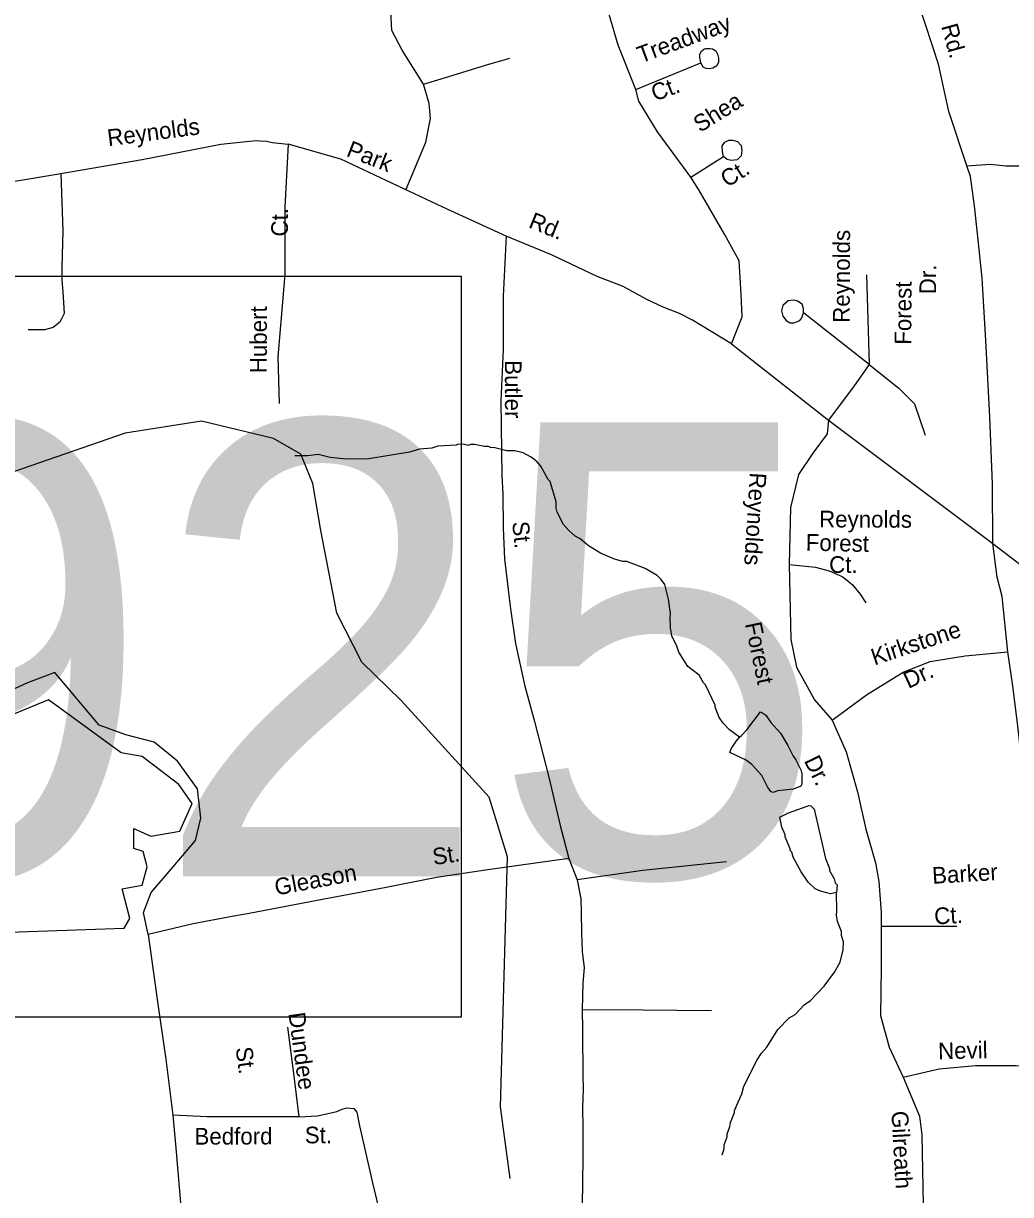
# Model space of a CAD drawing. Extents: x 1551653 to 1702041, y 811336 to 920032.
# Drawn here: x 1644240 to 1648127, y 848895 to 853507 of the extents above; entities that cross this region are included whole.
import ezdxf

# ---------------------------------------------------------------- set-up
doc = ezdxf.new("R2010")
doc.units = 0
for name, color, linetype in [('Old_Level_10', 7, 'Continuous'), ('Old_Level_3', 7, 'Continuous'), ('Old_Level_35', 7, 'Continuous'), ('Old_Level_59', 7, 'Continuous'), ('Old_Level_62', 7, 'Continuous')]:
    doc.layers.add(name, color=color, linetype=linetype)

msp = doc.modelspace()

# ---------------------------------------------------------------- linework, layer by layer
at = {"layer": 'Old_Level_10'}
msp.add_line((1647559.493, 851264.782), (1647559.493, 851264.782), dxfattribs=at)
at = {"layer": 'Old_Level_3'}
msp.add_lwpolyline([(1645963.083, 849593.636), (1639126.566, 849593.636), (1639126.566, 852376.568), (1639126.566, 852512.237), (1640074.544, 852512.237), (1644820.452, 852512.237), (1645963.083, 852512.237), (1645963.083, 851252.097), (1645963.083, 849593.636)], dxfattribs=at)
at = {"layer": 'Old_Level_35'}
for p, q in [((1646651.446, 853247.256), (1646906.931, 853351.156)), ((1646868.585, 852901.91), (1646997.043, 852983.126)), ((1647559.963, 852516.93), (1647569.78, 852163.306)), ((1647569.78, 852163.306), (1647312.115, 852367.131)), ((1647028.281, 852244.877), (1647410.273, 851944.748)), ((1647410.273, 851944.748), (1648057.754, 851459.393)), ((1646387.426, 850217.828), (1646420.819, 850134.789)), ((1647617.63, 849951.59), (1647915.809, 849951.59))]:
    msp.add_line(p, q, dxfattribs=at)
for points in [[(1647954.758, 852946.472), (1647883.412, 853160.665), (1647843.086, 853346.918), (1647765.621, 853582.14), (1647701.067, 853795.681), (1647661.966, 853929.746), (1647624.95, 854102.38), (1647570.19, 854292.793), (1647503.628, 854523.068), (1647409.661, 854687.519)], [(1645815.383, 853267.142), (1645731.065, 853401.533), (1645690.467, 853479.667), (1645687.344, 853554.677), (1645690.467, 853673.442), (1645709.205, 853814.084), (1645709.205, 853970.353), (1645699.836, 854095.368), (1645681.099, 854223.509)], [(1646651.446, 853247.256), (1646581.651, 853421.87), (1646546.753, 853542.159), (1646523.488, 853646.927)], [(1646906.931, 853351.156), (1646903.177, 853373.242), (1646903.42, 853385.243), (1646909.667, 853397.123), (1646919.631, 853404.925), (1646927.711, 853408.764), (1646943.719, 853408.639), (1646953.679, 853406.434), (1646966.33, 853398.774), (1646973.472, 853386.024), (1646977.15, 853369.938), (1646976.825, 853353.938), (1646970.74, 853340.053), (1646954.535, 853330.378), (1646940.494, 853328.662), (1646928.489, 853328.905), (1646916.996, 853334.341), (1646906.931, 853351.156)], [(1645815.383, 853267.142), (1645915.317, 853298.395), (1646058.971, 853342.15), (1646155.781, 853370.279)], [(1645746.679, 852854.591), (1645824.753, 853038.988), (1645843.489, 853132.75), (1645837.244, 853192.132), (1645815.383, 853267.142)], [(1646868.585, 852901.91), (1646736.75, 853080.403), (1646663.078, 853200.692), (1646651.446, 853247.256)], [(1642094.525, 853171.906), (1642380.577, 853090.738), (1642747.748, 852988.209), (1643093.572, 852881.409), (1643247.272, 852834.417), (1643328.391, 852813.056), (1643392.432, 852808.785), (1643456.474, 852804.513), (1643490.629, 852800.24), (1643537.594, 852800.24), (1643580.288, 852808.785), (1643759.603, 852825.873), (1644045.656, 852860.049), (1644387.21, 852915.586)], [(1644387.21, 852915.586), (1644707.418, 852971.121), (1645017.836, 853031.746), (1645129.942, 853043.875), (1645157.99, 853045.506), (1645171.992, 853045.224), (1645197.954, 853042.694)], [(1645197.954, 853042.694), (1645219.879, 853038.445), (1645282.084, 853030.93)], [(1645282.084, 853030.93), (1645269.276, 852783.152), (1645269.276, 852518.287), (1645242.15, 852194.143), (1645247.012, 852009.943)], [(1646140.706, 852669.642), (1645891.263, 852783.679), (1645489.287, 852972.305), (1645282.084, 853030.93)], [(1646997.043, 852983.126), (1646992.65, 853003.227), (1646991.695, 853025.258), (1647001.98, 853039.057), (1647017.948, 853046.938), (1647033.952, 853046.613), (1647051.872, 853042.246), (1647065.753, 853026.154), (1647069.346, 853006.072), (1647066.941, 852986.108), (1647050.809, 852970.229), (1647038.768, 852968.473), (1647026.724, 852966.715), (1647010.806, 852971.042), (1646997.043, 852983.126)], [(1647954.758, 852946.472), (1648048.588, 852953.152), (1648108.489, 852946.731), (1648167.536, 852946.245), (1648225.518, 852943.866), (1648295.795, 852941.829), (1648356.605, 852953.935), (1648428.777, 852954.344), (1648511.828, 852961.325), (1648604.626, 852966.649), (1648657.36, 852969.754), (1648742.665, 852982.171)], [(1644387.21, 852915.586), (1644395.75, 852689.168), (1644391.48, 852548.191), (1644391.48, 852496.927), (1644395.75, 852449.934), (1644400.019, 852364.494), (1644382.941, 852330.318), (1644357.324, 852308.958), (1644323.169, 852300.414), (1644259.127, 852300.414)], [(1647998.194, 852666.432), (1647984.867, 852788.567), (1647969.611, 852904.538), (1647954.758, 852946.472)], [(1647028.281, 852244.877), (1647070.214, 852350.907), (1647066.337, 852440.154), (1647058.582, 852572.085), (1647000.42, 852676.852), (1646899.605, 852851.466), (1646868.585, 852901.91)], [(1646140.706, 852669.642), (1646128.865, 852433.05), (1646129.403, 852223.125), (1646119.74, 852020.492), (1646122.479, 851820.529), (1646123.716, 851726.732), (1646128.418, 851652.799), (1646129.074, 851521.075), (1646134.651, 851397.792), (1646157.476, 851201.425), (1646177.318, 851065.149), (1646212.637, 850902.544), (1646252.318, 850757.859), (1646308.706, 850538.998), (1646353.46, 850348.385), (1646387.426, 850217.828)], [(1647028.281, 852244.877), (1646874.582, 852338.862), (1646823.349, 852364.494), (1646759.307, 852390.126), (1646695.266, 852420.03), (1646601.338, 852471.295), (1646498.872, 852509.743), (1646319.556, 852595.183), (1646140.706, 852669.642)], [(1648057.754, 851459.393), (1648056.488, 851694.327), (1648046.042, 851958.28), (1648029.726, 852258.371), (1648015.313, 852504.398), (1647998.194, 852666.432)], [(1647305.521, 852347.856), (1647312.115, 852367.131), (1647312.04, 852383.142), (1647306.206, 852401.271), (1647288.241, 852413.24), (1647273.103, 852416.75), (1647251.843, 852414.382), (1647240.258, 852405.612), (1647230.252, 852395.609), (1647225.242, 852375.5), (1647229.999, 852353.591), (1647243.877, 852337.502), (1647259.881, 852327.371), (1647273.887, 852327.285), (1647287.814, 852333.207), (1647297.903, 852337.203), (1647305.521, 852347.856)], [(1647569.78, 852163.306), (1647510.884, 852079.812), (1647410.273, 851944.748)], [(1647569.78, 852163.306), (1647687.569, 852069.989), (1647748.917, 852008.596), (1647790.635, 851885.81)], [(1647410.273, 851944.748), (1647405.365, 851890.721), (1647348.924, 851814.594), (1647292.483, 851731.1), (1647260.582, 851600.947), (1647255.798, 851375.957)], [(1648057.754, 851459.393), (1648381.235, 851210.473), (1648634.003, 851025.041)], [(1648116.577, 851031.843), (1648094.493, 851250.316), (1648074.932, 851326.785), (1648057.754, 851459.393)], [(1647255.798, 851375.957), (1647358.864, 851366.134), (1647412.851, 851351.4), (1647464.384, 851329.298), (1647486.468, 851312.109), (1647504.612, 851296.232), (1647534.983, 851259.482), (1647556.699, 851225.224)], [(1647255.798, 851375.957), (1647261.739, 851080.997), (1647284.182, 850971.907), (1647354.719, 850843.565), (1647425.256, 850763.351)], [(1647425.256, 850763.351), (1647559.918, 850862.816), (1647704.199, 850952.656), (1647810.004, 850994.366), (1647947.872, 851016.826), (1648116.577, 851031.843)], [(1648234.867, 850153.048), (1648228.318, 850223.651), (1648212.895, 850301.804), (1648189.736, 850461.961), (1648172.524, 850589.979), (1648155.362, 850740.008), (1648136.363, 850898.079), (1648116.577, 851031.843)], [(1644731.682, 849919.239), (1644713.371, 850005.883), (1644742.503, 850085.023), (1644829.899, 850184.989), (1644917.295, 850289.121), (1644938.103, 850376.591), (1644925.618, 850493.219), (1644846.546, 850601.516), (1644754.988, 850676.491), (1644642.622, 850705.647), (1644538.578, 850743.135), (1644363.786, 850951.399), (1644255.582, 850909.746), (1644072.466, 850826.44), (1643885.189, 850701.482), (1643826.924, 850593.185), (1643822.763, 850443.236), (1643860.218, 850222.477), (1643930.968, 850143.336), (1644022.525, 850126.675)], [(1647425.256, 850763.351), (1647479.762, 850638.218), (1647524.649, 850481), (1647556.712, 850333.406), (1647595.186, 850201.856), (1647608.011, 850128.059), (1647617.63, 850006.135), (1647617.63, 849951.59)], [(1646387.426, 850217.828), (1646058.943, 850173.074), (1645866.456, 850144.166), (1645661.919, 850103.297), (1645369.239, 850048.012), (1645128.577, 850001.873), (1645068.927, 849990.961)], [(1647008.911, 850205.8), (1646679.204, 850171.734), (1646420.819, 850134.789)], [(1646420.819, 850134.789), (1646434.66, 850059.359), (1646435.969, 850006.929), (1646437.737, 849925.432), (1646440.737, 849852.057), (1646447.637, 849787.881), (1646442.359, 849729.192), (1646440.821, 849622.974)], [(1645068.927, 849990.961), (1644908.043, 849961.529), (1644731.682, 849919.239)], [(1644731.682, 849919.239), (1644768.761, 849644.785), (1644801.06, 849427.732), (1644828.094, 849207.181)], [(1647617.63, 849951.59), (1647617.63, 849789.767), (1647614.423, 849600.463), (1647649.692, 849475.331), (1647704.199, 849356.615)], [(1646440.821, 849622.974), (1646442.1, 849544.518), (1646440.872, 849469.748), (1646442.41, 849426.646), (1646442.41, 849361.991), (1646443.948, 849312.731), (1646442.071, 849236.58), (1646442.927, 849160.524), (1646442.398, 849048.721), (1646440.86, 848931.728), (1646437.785, 848725.45), (1646431.658, 848498.757), (1646430.121, 848397.158), (1646430.121, 848344.819), (1646446.02, 848305.108), (1646453.734, 848280.941), (1646476.498, 848249.094), (1646515.448, 848186.469), (1646593.149, 848052.337), (1646669.93, 847919.542), (1646739.14, 847805.628), (1646835.587, 847662.962)], [(1646949.9, 849618.356), (1646679.212, 849621.434), (1646440.821, 849622.974)], [(1645279.38, 849553.962), (1645303.988, 849371.566), (1645323.982, 849200.695)], [(1647704.199, 849356.615), (1647845.343, 849390.064), (1647989.624, 849402.899), (1648146.729, 849402.899), (1648297.422, 849396.482)], [(1647704.199, 849356.615), (1647768.394, 849203.969), (1647778.012, 849130.172), (1647784.425, 848783.65), (1647778.012, 848360.121), (1647772.85, 848156.833)], [(1645323.982, 849200.695), (1645397.806, 849205.312), (1645474.707, 849222.246), (1645494.701, 849231.482), (1645513.156, 849236.101), (1645541.147, 849233.973), (1645552.863, 849219.728), (1645563.911, 849165.289), (1645614.665, 848940.539), (1645725.701, 848476.16), (1645783.352, 848211.249), (1645818.17, 848019.527)], [(1645323.982, 849200.695), (1645077.903, 849201.105), (1644962.037, 849200.859), (1644828.094, 849207.181)], [(1644828.094, 849207.181), (1644841.048, 849063.69), (1644859.972, 848846.308), (1644872.383, 848748.001), (1644878.056, 848721.873), (1644881.573, 848697.988), (1644891.205, 848669.776), (1644904.513, 848625.485), (1644942.81, 848530.856), (1645011.848, 848343.753), (1645073.131, 848178.819), (1645117.307, 848068.065)]]:
    msp.add_lwpolyline(points, dxfattribs=at)
at = {"layer": 'Old_Level_59'}
msp.add_lwpolyline([(1646156.075, 848957.764), (1646118.038, 849240.838), (1646146.027, 850225.037), (1646074.054, 850459.617), (1645728.029, 850840.809), (1645572.087, 850991.778), (1645474.072, 851184.066), (1645411.018, 851510.355), (1645380.055, 851694.851), (1645332.073, 851810.705), (1645224.113, 851871.964), (1644941.039, 851940.093), (1644641.048, 851893.649), (1643895.991, 851636.359), (1643611.994, 851573.203)], dxfattribs=at)
at = {"layer": 'Old_Level_62'}
for points in [[(1647059.329, 850696.247), (1647020.985, 850725.569), (1646997.096, 850749.766), (1646979.359, 850773.91), (1646963.57, 850813.998), (1646963.673, 850821.995), (1646926.251, 850902.222), (1646918.356, 850910.27), (1646900.619, 850940.412), (1646856.84, 850974.708), (1646821.264, 851030.994), (1646813.472, 851055.036), (1646793.787, 851095.124), (1646788.045, 851127.164), (1646786.303, 851167.149), (1646788.353, 851183.143), (1646780.766, 851239.173), (1646765.182, 851297.255), (1646751.341, 851317.35), (1646735.552, 851333.446), (1646687.775, 851359.795), (1646616.007, 851388.349), (1646600.013, 851388.503), (1646568.127, 851396.756), (1646512.353, 851421.157), (1646464.576, 851449.557), (1646432.793, 851477.803), (1646412.903, 851487.953), (1646387.066, 851510.15), (1646367.279, 851534.243), (1646341.647, 851582.43), (1646337.751, 851598.476), (1646337.956, 851622.416), (1646314.478, 851702.591), (1646306.583, 851710.64), (1646276.953, 851762.825), (1646263.112, 851780.921), (1646239.326, 851799.12), (1646207.441, 851815.37), (1646175.555, 851823.623), (1646143.567, 851823.879), (1646095.687, 851836.234), (1646079.693, 851836.387), (1646071.696, 851840.438), (1646055.805, 851840.54), (1646015.819, 851848.896), (1645999.825, 851848.998), (1645991.828, 851845.051), (1645975.937, 851849.203), (1645951.946, 851849.408), (1645943.949, 851845.461), (1645871.975, 851842.026), (1645847.882, 851834.234), (1645799.9, 851830.646), (1645759.914, 851818.958), (1645599.871, 851792.25), (1645511.904, 851790.968), (1645448.03, 851797.479), (1645400.15, 851809.885), (1645360.165, 851804.194), (1645309.312, 851804.604)], [(1644674.15, 850257.417), (1644674.15, 850336.706), (1644742.055, 850306.5), (1644855.229, 850325.379), (1644904.272, 850434.875), (1644851.457, 850510.389), (1644708.102, 850619.886), (1644625.107, 850634.989), (1644338.397, 850842.653), (1644198.814, 850786.017), (1644013.961, 850699.176), (1643904.559, 850540.595), (1643851.744, 850419.773), (1643795.156, 850178.126), (1643814.018, 850053.528), (1643953.602, 849951.583), (1644108.274, 849925.153), (1644636.424, 849944.031), (1644659.059, 849981.789), (1644628.879, 850098.836), (1644708.102, 850113.939), (1644726.964, 850185.678), (1644711.874, 850246.089), (1644674.15, 850257.417)], [(1647147.092, 850793.492), (1647163.188, 850782.42), (1647182.976, 850754.277), (1647220.603, 850711.984), (1647250.233, 850663.797), (1647270.02, 850623.659), (1647281.811, 850607.562), (1647301.496, 850567.423), (1647305.392, 850551.428), (1647305.187, 850511.443), (1647301.086, 850503.498), (1647272.994, 850491.707), (1647209.017, 850484.274), (1647193.023, 850478.379), (1647185.026, 850480.43), (1647171.185, 850498.525), (1647147.502, 850544.713), (1647107.927, 850589.005), (1647085.986, 850605.152), (1647022.215, 850635.192)], [(1647059.329, 850696.247), (1647066.711, 850701.219), (1647088.857, 850725.057), (1647142.888, 850796.312), (1647147.092, 850793.492)], [(1647022.215, 850635.192), (1647026.419, 850649.598), (1647032.57, 850658.415), (1647048.564, 850681.381), (1647059.329, 850696.247)], [(1647218.962, 850381.492), (1647252.386, 850397.947), (1647326.205, 850424.963)], [(1647326.205, 850424.963), (1647332.561, 850427.321), (1647340.456, 850425.219), (1647354.399, 850413.121), (1647398.998, 850218.937), (1647414.685, 850178.798), (1647414.685, 850170.801), (1647432.422, 850138.71), (1647436.318, 850122.665), (1647444.212, 850114.617), (1647441.546, 850084.577)], [(1647441.546, 850084.577), (1647417.965, 850078.886), (1647378.083, 850089.19), (1647358.193, 850099.34), (1647330.408, 850125.535), (1647302.726, 850165.726), (1647271.148, 850223.96), (1647265.304, 850243.953), (1647259.358, 850250.002), (1647259.358, 850256), (1647239.775, 850304.136), (1647239.775, 850312.133), (1647226.037, 850342.225), (1647218.962, 850381.492)], [(1646991.15, 849051.062), (1646999.352, 849074.951), (1646999.454, 849090.945), (1647011.655, 849122.831), (1647011.757, 849132.827), (1647021.907, 849162.713), (1647024.06, 849178.707), (1647040.362, 849218.539), (1647040.362, 849226.536), (1647068.762, 849292.255), (1647076.964, 849322.141), (1647129.662, 849425.642), (1647145.861, 849451.529), (1647168.007, 849475.315), (1647210.453, 849544.93), (1647254.744, 849590.554), (1647278.838, 849604.345), (1647315.029, 849642.023), (1647339.123, 849659.811), (1647393.462, 849715.329), (1647433.857, 849770.949), (1647456.105, 849810.73), (1647468.408, 849858.609), (1647468.613, 849890.597), (1647460.821, 849914.639), (1647460.924, 849930.633), (1647445.237, 849970.721), (1647441.341, 849996.712), (1647443.494, 850010.706), (1647441.546, 850084.577)]]:
    msp.add_lwpolyline(points, dxfattribs=at)

# ---------------------------------------------------------------- texts
at = {"layer": 'Old_Level_10'}
for s, rotation, p in [('Treadway', 20.245256, (1646671.06, 853349.49)), ('Rd.', 285.445883, (1647853.553, 853496.119)), ('Ct.', 20.245256, (1646726.241, 853199.429)), ('Shea', 32.102183, (1646904.488, 853075.464)), ('Reynolds', 7.416383, (1644574.571, 853023.232)), ('Park', 338.801886, (1645507.648, 852985.572)), ('Ct.', 32.102183, (1647011.319, 852859.106)), ('Ct.', 89.913764, (1645281.418, 852667.774)), ('Rd.', 337.854425, (1646225.154, 852704.656)), ('Reynolds', 89.749625, (1647493.497, 852328.02)), ('Dr.', 89.749625, (1647833.751, 852440.398)), ('Forest', 89.568842, (1647735.799, 852241.474)), ('Hubert', 89.913764, (1645198.287, 852129.502)), ('Butler', 270.12115, (1646135.93, 852180.622)), ('Reynolds', 266.515306, (1647100.616, 851739.712)), ('Reynolds', 359.781303, (1647373.021, 851522.377)), ('St.', 275.913742, (1646164.256, 851543.205)), ('Forest', 358.757589, (1647320.119, 851430.969)), ('Ct.', 0.146931, (1647412.814, 851343.064)), ('Forest', 281.868894, (1647080.686, 851142.627)), ('Kirkstone', 18.432231, (1647590.9, 850978.143)), ('Dr.', 25.199356, (1647725.072, 850885.855)), ('Dr.', 296.186872, (1647312.655, 850603.72)), ('St.', 8.540794, (1645855.947, 850192.166)), ('Barker', 3.307858, (1647820.031, 850118.499)), ('Gleason', 10.696767, (1645235.56, 850072.325)), ('Ct.', 3.307858, (1647828.191, 849958.303)), ('Dundee', 277.754103, (1645283.283, 849608.396)), ('St.', 277.754103, (1645075.205, 849472.264)), ('Nevil', 1.332342, (1647842.427, 849427.661)), ('Gilreath', 273.148511, (1647657.944, 849222.547)), ('Bedford', 0.121675, (1644913.602, 849091.581)), ('St.', 0.494322, (1645348.207, 849096.36))]:
    msp.add_text(s, height=65.6167, rotation=rotation, dxfattribs=at).set_placement(p)
at = {"layer": 'Old_Level_3'}
msp.add_text('U-2925', height=1788.0542, dxfattribs=at).set_placement((1639565.165, 850148.526))

doc.saveas('drawing.dxf')
